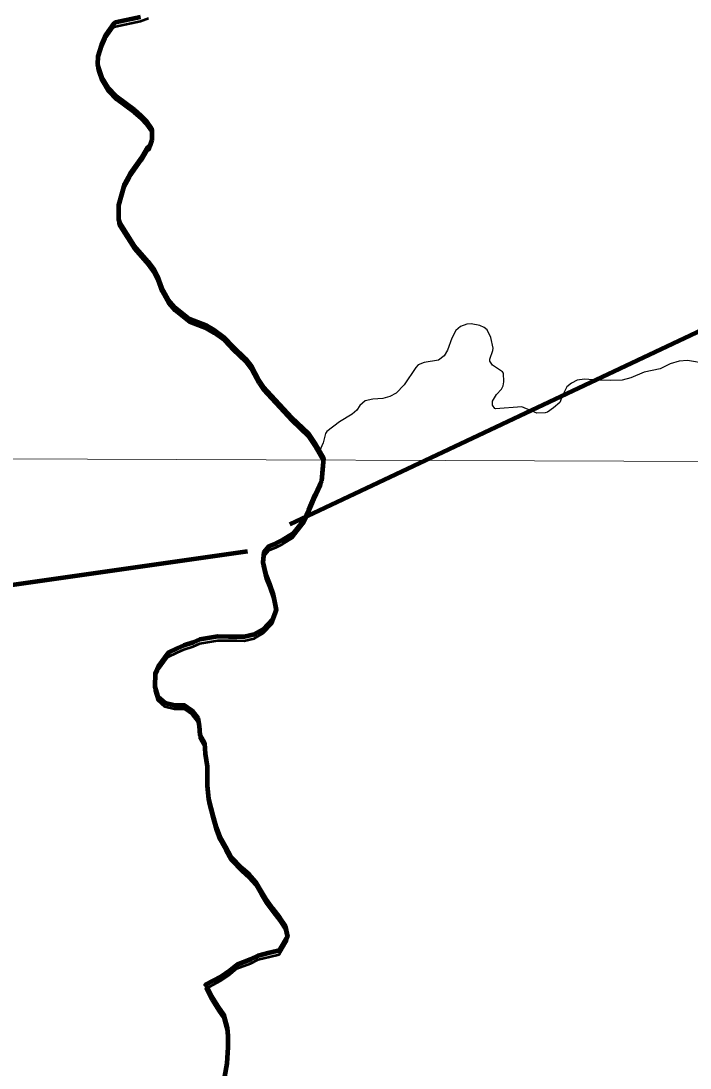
# Model space of a CAD drawing. Extents: x -1643653 to 4543381, y 1624270 to 13878484.
# Drawn here: x 736109 to 740621, y 8945147 to 8952202 of the extents above; entities that cross this region are included whole.
import ezdxf

# ---------------------------------------------------------------- set-up
doc = ezdxf.new("R2010")
doc.units = 0
doc.header["$LTSCALE"] = 200
for name, color, linetype, lineweight in [('1', 7, 'Continuous', 13), ('24', 7, 'Continuous', 25), ('28', 7, 'Continuous', 53), ('53', 7, 'Continuous', 106), ('60', 7, 'Continuous', 13), ('9', 7, 'Continuous', 90)]:
    doc.layers.add(name, color=color, linetype=linetype, lineweight=lineweight)

msp = doc.modelspace()

# ---------------------------------------------------------------- linework, layer by layer
at = {"layer": '1'}
msp.add_line((565315.3, 8949866.8), (791497.7, 8949052.2), dxfattribs=at)
at = {"layer": '24', "lineweight": 53}
for points in [[(736915.8, 8952227.5), (736746.2, 8952191.8), (736734.2, 8952186), (736680.5, 8952109.1), (736652.4, 8952042.2), (736628, 8951962.5), (736626.1, 8951909.8), (736629.1, 8951890.4), (736652.2, 8951824.1), (736693.8, 8951753.5), (736751.8, 8951695.4), (736872.7, 8951604.6), (736918.3, 8951565.6), (736953.6, 8951528.3), (736987.1, 8951480.3), (736992.2, 8951466.2), (736991.6, 8951401.6)], [(736991.6, 8951401.6), (736977.6, 8951361.6), (736962.6, 8951350.4), (736923.5, 8951285.3), (736844.9, 8951173.2), (736806.8, 8951104.1), (736767.2, 8950959.9), (736766.7, 8950864.6), (736773.5, 8950843), (736873.1, 8950687.5), (736964, 8950582.3), (737005.9, 8950527.2), (737027.5, 8950484.6), (737056.7, 8950403.1), (737100.5, 8950322.1), (737144.6, 8950272.8), (737242.5, 8950194.6), (737359.4, 8950150.4), (737410.4, 8950121.1), (737478.1, 8950069.7), (737536.8, 8950007.6), (737622.1, 8949926.5), (737662.5, 8949873.3), (737710.3, 8949784.5), (737742.4, 8949737.3), (737932.5, 8949531.3), (738045.7, 8949425), (738090.7, 8949356.8), (738148, 8949255.8), (738136, 8949103.5)], [(738136, 8949103.5), (738089.6, 8949007), (738048.2, 8948905.4), (738017.2, 8948839.4), (737945.4, 8948748.2), (737869, 8948701.7), (737833, 8948682.7), (737782, 8948662.6), (737747, 8948620.9), (737740.6, 8948556), (737760.3, 8948469.2), (737785.4, 8948408), (737810.3, 8948336.6), (737829.9, 8948234.6), (737804, 8948168.5), (737742.6, 8948102.7), (737681.3, 8948067.4), (737615.1, 8948052.6), (737564.2, 8948052.9), (737508.3, 8948053.2), (737437.1, 8948053.7), (737314.9, 8948034), (737269, 8948014), (737207.8, 8947994), (737161.9, 8947973.9), (737100.6, 8947943.7), (737033.9, 8947852.4), (737013.2, 8947806.7), (737012.6, 8947715.1), (737032.5, 8947648.7), (737078, 8947607.7), (737144, 8947592), (737210.1, 8947591.6), (737260.7, 8947555.7), (737301, 8947504.5), (737310.8, 8947453.5), (737315.5, 8947392.4), (737345.6, 8947336.2), (737350.2, 8947264.9), (737364.9, 8947178.2), (737364.5, 8947122.2), (737364, 8947050.9), (737373.5, 8946959.2), (737403.3, 8946847), (737423.1, 8946775.6), (737448.1, 8946709.2), (737488.3, 8946637.7), (737523.4, 8946571.2), (737599.2, 8946494.4), (737644.7, 8946453.4), (737690.1, 8946402.2), (737725.3, 8946340.8), (737760.5, 8946284.6), (737805.8, 8946223.2), (737851.2, 8946161.8), (737891.5, 8946105.6), (737906, 8946034), (737906, 8946034)], [(737906, 8946034), (737850.6, 8945938.3), (737784.3, 8945923.5), (737707.9, 8945903.6), (737656.9, 8945878.4), (737565.1, 8945843.3), (737508.8, 8945797.8), (737457.7, 8945762.5), (737354.3, 8945707.2), (737354.3, 8945707.2), (737354.5, 8945706.8)], [(737354.5, 8945706.8), (737394.5, 8945630.5), (737439.8, 8945559), (737475, 8945507.8), (737499.8, 8945416), (737504.6, 8945365.1), (737504, 8945288.7), (737498.2, 8945176.7), (737482.3, 8945090.2), (737466.6, 8945029.2), (737445.8, 8944963.1), (737430.2, 8944902.1), (737414.4, 8944830.9), (737408.9, 8944774.9), (737372.8, 8944698.8), (737342, 8944653.1), (737311, 8944587.1), (737305.5, 8944531.1), (737295.3, 8944521), (737294.5, 8944512.4)]]:
    msp.add_lwpolyline(points, dxfattribs=at)
at = {"layer": '24'}
for points in [[(740735.3, 8949891.9), (740602.9, 8949913.7), (740548.3, 8949910.1), (740486.8, 8949891.4), (740420.3, 8949858.4), (740310.4, 8949835.8), (740220.6, 8949798.5), (740162.9, 8949782.6), (740084.8, 8949779.1), (739999.7, 8949781.3), (739910, 8949788.8), (739859.3, 8949781.2), (739821.4, 8949761.7), (739790.7, 8949737.8), (739761.1, 8949678), (739743.2, 8949632.1), (739700.3, 8949594.3), (739658.9, 8949566.6), (739643.6, 8949560.7), (739587.5, 8949559.2), (739486.2, 8949601.8), (739309.6, 8949588.5), (739303.3, 8949591.9), (739288.7, 8949612.8), (739288.5, 8949639.8), (739315.2, 8949685), (739348.8, 8949722.2), (739360.7, 8949743.3), (739366.1, 8949769.7), (739363.8, 8949828.5), (739356.3, 8949838.8), (739288.5, 8949881.8), (739271.4, 8949910.5), (739271.3, 8949924.3), (739290.9, 8949980.8), (739292.3, 8949997.4), (739277.5, 8950068.8), (739251.5, 8950120.9), (739232.9, 8950137.4), (739203.2, 8950149.1), (739145.7, 8950160.4), (739116.4, 8950158.3), (739073.6, 8950144.2), (739042.1, 8950115.9), (739014.9, 8950065.3), (738985.1, 8949983.4), (738962.1, 8949945.3), (738924.2, 8949917.2), (738826.7, 8949901.6), (738788.2, 8949885.5), (738771.3, 8949866.9), (738692.4, 8949750.2), (738639.2, 8949694.6), (738595.7, 8949672.3)], [(738595.7, 8949672.3), (738595.7, 8949672.3), (738548.7, 8949658), (738482.6, 8949654.4), (738430.5, 8949643.6), (738394, 8949611.5), (738374.2, 8949580.1), (738342.5, 8949551.8), (738256.8, 8949502.2), (738171.1, 8949436.8), (738163.5, 8949423.3), (738147.7, 8949359.1), (738121.4, 8949302.9)]]:
    msp.add_lwpolyline(points, dxfattribs=at)
at = {"layer": '28'}
for points in [[(736915.8, 8952227.5), (736746.2, 8952191.8), (736734.2, 8952186), (736680.5, 8952109.1), (736652.4, 8952042.2), (736628, 8951962.5), (736626.1, 8951909.8), (736629.1, 8951890.4), (736652.2, 8951824.1), (736693.8, 8951753.5), (736751.8, 8951695.4), (736872.7, 8951604.6), (736918.3, 8951565.6), (736953.6, 8951528.3), (736987.1, 8951480.3), (736992.2, 8951466.2), (736991.6, 8951401.6)], [(736991.6, 8951375.4), (736992.2, 8951440), (736987.1, 8951454.2), (736953.6, 8951502.1), (736918.3, 8951539.5), (736872.7, 8951578.5), (736751.8, 8951669.3), (736693.8, 8951727.3), (736652.2, 8951797.9), (736629.1, 8951864.2), (736626.1, 8951883.7), (736628, 8951936.4), (736652.4, 8952016), (736680.5, 8952083), (736734.2, 8952159.8), (736746.2, 8952165.6), (736915.8, 8952201.3), (736968.5, 8952220.3)], [(736991.6, 8951401.6), (736977.6, 8951361.6), (736962.6, 8951350.4), (736923.5, 8951285.3), (736844.9, 8951173.2), (736806.8, 8951104.1), (736767.2, 8950959.9), (736766.7, 8950864.6), (736773.5, 8950843), (736873.1, 8950687.5), (736964, 8950582.3), (737005.9, 8950527.2), (737027.5, 8950484.6), (737056.7, 8950403.1), (737100.5, 8950322.1), (737144.6, 8950272.8), (737242.5, 8950194.6), (737359.4, 8950150.4), (737410.4, 8950121.1), (737478.1, 8950069.7), (737536.8, 8950007.6), (737622.1, 8949926.5), (737662.5, 8949873.3), (737710.3, 8949784.5), (737742.4, 8949737.3), (737932.5, 8949531.3), (738045.7, 8949425), (738090.7, 8949356.8), (738148, 8949255.8), (738136, 8949103.5)], [(738136, 8949077.3), (738148, 8949229.7), (738090.7, 8949330.7), (738045.7, 8949398.9), (737932.5, 8949505.2), (737742.4, 8949711.1), (737710.3, 8949758.3), (737662.5, 8949847.1), (737622.1, 8949900.3), (737536.8, 8949981.5), (737478.1, 8950043.5), (737410.4, 8950095), (737359.4, 8950124.3), (737242.5, 8950168.4), (737144.6, 8950246.7), (737100.5, 8950296), (737056.7, 8950376.9), (737027.5, 8950458.4), (737005.9, 8950501.1), (736964, 8950556.1), (736873.1, 8950661.3), (736773.5, 8950816.8), (736766.7, 8950838.4), (736767.2, 8950933.8), (736806.8, 8951077.9), (736844.9, 8951147), (736923.5, 8951259.2), (736962.6, 8951324.3), (736977.6, 8951335.4), (736991.6, 8951375.4)], [(738136, 8949103.5), (738089.6, 8949007), (738048.2, 8948905.4), (738017.2, 8948839.4), (737945.4, 8948748.2), (737869, 8948701.7), (737833, 8948682.7), (737782, 8948662.6), (737747, 8948620.9), (737740.6, 8948556), (737760.3, 8948469.2), (737785.4, 8948408), (737810.3, 8948336.6), (737829.9, 8948234.6), (737804, 8948168.5), (737742.6, 8948102.7), (737681.3, 8948067.4), (737615.1, 8948052.6), (737564.2, 8948052.9), (737508.3, 8948053.2), (737437.1, 8948053.7), (737314.9, 8948034), (737269, 8948014), (737207.8, 8947994), (737161.9, 8947973.9), (737100.6, 8947943.7), (737033.9, 8947852.4), (737013.2, 8947806.7), (737012.6, 8947715.1), (737032.5, 8947648.7), (737078, 8947607.7), (737144, 8947592), (737210.1, 8947591.6), (737260.7, 8947555.7), (737301, 8947504.5), (737310.8, 8947453.5), (737315.5, 8947392.4), (737345.6, 8947336.2), (737350.2, 8947264.9), (737364.9, 8947178.2), (737364.5, 8947122.2), (737364, 8947050.9), (737373.5, 8946959.2), (737403.3, 8946847), (737423.1, 8946775.6), (737448.1, 8946709.2), (737488.3, 8946637.7), (737523.4, 8946571.2), (737599.2, 8946494.4), (737644.7, 8946453.4), (737690.1, 8946402.2), (737725.3, 8946340.8), (737760.5, 8946284.6), (737805.8, 8946223.2), (737851.2, 8946161.8), (737891.5, 8946105.6), (737906, 8946034), (737906, 8946034)], [(737906, 8946007.8), (737906, 8946007.8), (737891.5, 8946079.4), (737851.2, 8946135.7), (737805.8, 8946197.1), (737760.5, 8946258.4), (737725.3, 8946314.7), (737690.1, 8946376), (737644.7, 8946427.2), (737599.2, 8946468.2), (737523.4, 8946545.1), (737488.3, 8946611.5), (737448.1, 8946683), (737423.1, 8946749.4), (737403.3, 8946820.8), (737373.5, 8946933), (737364, 8947024.7), (737364.5, 8947096), (737364.9, 8947152), (737350.2, 8947238.7), (737345.6, 8947310), (737315.5, 8947366.2), (737310.8, 8947427.4), (737301, 8947478.3), (737260.7, 8947529.5), (737210.1, 8947565.5), (737144, 8947565.9), (737078, 8947581.6), (737032.5, 8947622.6), (737012.6, 8947688.9), (737013.2, 8947780.6), (737033.9, 8947826.3), (737100.6, 8947917.5), (737161.9, 8947947.7), (737207.8, 8947967.8), (737269, 8947987.8), (737314.9, 8948007.9), (737437.1, 8948027.5), (737508.3, 8948027.1), (737564.2, 8948026.7), (737615.1, 8948026.4), (737681.3, 8948041.3), (737742.6, 8948076.6), (737804, 8948142.4), (737829.9, 8948208.4), (737810.3, 8948310.4), (737785.4, 8948381.8), (737760.3, 8948443.1), (737740.6, 8948529.8), (737747, 8948594.8), (737782, 8948636.5), (737833, 8948656.5), (737869, 8948675.5), (737945.4, 8948722), (738017.2, 8948813.3), (738048.2, 8948879.3), (738089.6, 8948980.9), (738136, 8949077.3)], [(737906, 8946034), (737850.6, 8945938.3), (737784.3, 8945923.5), (737707.9, 8945903.6), (737656.9, 8945878.4), (737565.1, 8945843.3), (737508.8, 8945797.8), (737457.7, 8945762.5), (737354.3, 8945707.2), (737354.3, 8945707.2), (737354.5, 8945706.8)], [(737354.3, 8945681), (737354.3, 8945681), (737457.7, 8945736.4), (737508.8, 8945771.7), (737565.1, 8945817.2), (737656.9, 8945852.3), (737707.9, 8945877.4), (737784.3, 8945897.3), (737850.6, 8945912.2), (737906, 8946007.8)], [(737354.5, 8945706.8), (737394.5, 8945630.5), (737439.8, 8945559), (737475, 8945507.8), (737499.8, 8945416), (737504.6, 8945365.1), (737504, 8945288.7), (737498.2, 8945176.7), (737482.3, 8945090.2), (737466.6, 8945029.2), (737445.8, 8944963.1), (737430.2, 8944902.1), (737414.4, 8944830.9), (737408.9, 8944774.9), (737372.8, 8944698.8), (737342, 8944653.1), (737311, 8944587.1), (737305.5, 8944531.1), (737295.3, 8944521), (737294.5, 8944512.4)], [(737295.3, 8944494.8), (737305.5, 8944505), (737311, 8944560.9), (737342, 8944626.9), (737372.8, 8944672.6), (737408.9, 8944748.8), (737414.4, 8944804.7), (737430.2, 8944875.9), (737445.8, 8944936.9), (737466.6, 8945003), (737482.3, 8945064), (737498.2, 8945150.5), (737504, 8945262.5), (737504.6, 8945338.9), (737499.8, 8945389.8), (737475, 8945481.7), (737439.8, 8945532.8), (737394.5, 8945604.4), (737354.5, 8945680.7), (737354.3, 8945681)]]:
    msp.add_lwpolyline(points, dxfattribs=at)
at = {"layer": '53'}
for points in [[(736915.8, 8952227.5), (736746.2, 8952191.8), (736734.2, 8952186), (736680.5, 8952109.1), (736652.4, 8952042.2), (736628, 8951962.5), (736626.1, 8951909.8), (736629.1, 8951890.4), (736652.2, 8951824.1), (736693.8, 8951753.5), (736751.8, 8951695.4), (736872.7, 8951604.6), (736918.3, 8951565.6), (736953.6, 8951528.3), (736987.1, 8951480.3), (736992.2, 8951466.2), (736991.6, 8951401.6)], [(736915.8, 8952227.5), (736746.2, 8952191.8), (736734.2, 8952186), (736680.5, 8952109.1), (736652.4, 8952042.2), (736628, 8951962.5), (736626.1, 8951909.8), (736629.1, 8951890.4), (736652.2, 8951824.1), (736693.8, 8951753.5), (736751.8, 8951695.4), (736872.7, 8951604.6), (736918.3, 8951565.6), (736953.6, 8951528.3), (736987.1, 8951480.3), (736992.2, 8951466.2), (736991.6, 8951401.6)], [(736915.8, 8952227.5), (736746.2, 8952191.8), (736734.2, 8952186), (736680.5, 8952109.1), (736652.4, 8952042.2), (736628, 8951962.5), (736626.1, 8951909.8), (736629.1, 8951890.4), (736652.2, 8951824.1), (736693.8, 8951753.5), (736751.8, 8951695.4), (736872.7, 8951604.6), (736918.3, 8951565.6), (736953.6, 8951528.3), (736987.1, 8951480.3), (736992.2, 8951466.2), (736991.6, 8951401.6)], [(736991.6, 8951401.6), (736977.6, 8951361.6), (736962.6, 8951350.4), (736923.5, 8951285.3), (736844.9, 8951173.2), (736806.8, 8951104.1), (736767.2, 8950959.9), (736766.7, 8950864.6), (736773.5, 8950843), (736873.1, 8950687.5), (736964, 8950582.3), (737005.9, 8950527.2), (737027.5, 8950484.6), (737056.7, 8950403.1), (737100.5, 8950322.1), (737144.6, 8950272.8), (737242.5, 8950194.6), (737359.4, 8950150.4), (737410.4, 8950121.1), (737478.1, 8950069.7), (737536.8, 8950007.6), (737622.1, 8949926.5), (737662.5, 8949873.3), (737710.3, 8949784.5), (737742.4, 8949737.3), (737932.5, 8949531.3), (738045.7, 8949425), (738090.7, 8949356.8), (738148, 8949255.8), (738136, 8949103.5)], [(736991.6, 8951401.6), (736977.6, 8951361.6), (736962.6, 8951350.4), (736923.5, 8951285.3), (736844.9, 8951173.2), (736806.8, 8951104.1), (736767.2, 8950959.9), (736766.7, 8950864.6), (736773.5, 8950843), (736873.1, 8950687.5), (736964, 8950582.3), (737005.9, 8950527.2), (737027.5, 8950484.6), (737056.7, 8950403.1), (737100.5, 8950322.1), (737144.6, 8950272.8), (737242.5, 8950194.6), (737359.4, 8950150.4), (737410.4, 8950121.1), (737478.1, 8950069.7), (737536.8, 8950007.6), (737622.1, 8949926.5), (737662.5, 8949873.3), (737710.3, 8949784.5), (737742.4, 8949737.3), (737932.5, 8949531.3), (738045.7, 8949425), (738090.7, 8949356.8), (738148, 8949255.8), (738136, 8949103.5)], [(736991.6, 8951401.6), (736977.6, 8951361.6), (736962.6, 8951350.4), (736923.5, 8951285.3), (736844.9, 8951173.2), (736806.8, 8951104.1), (736767.2, 8950959.9), (736766.7, 8950864.6), (736773.5, 8950843), (736873.1, 8950687.5), (736964, 8950582.3), (737005.9, 8950527.2), (737027.5, 8950484.6), (737056.7, 8950403.1), (737100.5, 8950322.1), (737144.6, 8950272.8), (737242.5, 8950194.6), (737359.4, 8950150.4), (737410.4, 8950121.1), (737478.1, 8950069.7), (737536.8, 8950007.6), (737622.1, 8949926.5), (737662.5, 8949873.3), (737710.3, 8949784.5), (737742.4, 8949737.3), (737932.5, 8949531.3), (738045.7, 8949425), (738090.7, 8949356.8), (738148, 8949255.8), (738136, 8949103.5)], [(738136, 8949103.5), (738089.6, 8949007), (738048.2, 8948905.4), (738017.2, 8948839.4), (737945.4, 8948748.2), (737869, 8948701.7), (737833, 8948682.7), (737782, 8948662.6), (737747, 8948620.9), (737740.6, 8948556), (737760.3, 8948469.2), (737785.4, 8948408), (737810.3, 8948336.6), (737829.9, 8948234.6), (737804, 8948168.5), (737742.6, 8948102.7), (737681.3, 8948067.4), (737615.1, 8948052.6), (737564.2, 8948052.9), (737508.3, 8948053.2), (737437.1, 8948053.7), (737314.9, 8948034), (737269, 8948014), (737207.8, 8947994), (737161.9, 8947973.9), (737100.6, 8947943.7), (737033.9, 8947852.4), (737013.2, 8947806.7), (737012.6, 8947715.1), (737032.5, 8947648.7), (737078, 8947607.7), (737144, 8947592), (737210.1, 8947591.6), (737260.7, 8947555.7), (737301, 8947504.5), (737310.8, 8947453.5), (737315.5, 8947392.4), (737345.6, 8947336.2), (737350.2, 8947264.9), (737364.9, 8947178.2), (737364.5, 8947122.2), (737364, 8947050.9), (737373.5, 8946959.2), (737403.3, 8946847), (737423.1, 8946775.6), (737448.1, 8946709.2), (737488.3, 8946637.7), (737523.4, 8946571.2), (737599.2, 8946494.4), (737644.7, 8946453.4), (737690.1, 8946402.2), (737725.3, 8946340.8), (737760.5, 8946284.6), (737805.8, 8946223.2), (737851.2, 8946161.8), (737891.5, 8946105.6), (737906, 8946034), (737906, 8946034)], [(738136, 8949103.5), (738089.6, 8949007), (738048.2, 8948905.4), (738017.2, 8948839.4), (737945.4, 8948748.2), (737869, 8948701.7), (737833, 8948682.7), (737782, 8948662.6), (737747, 8948620.9), (737740.6, 8948556), (737760.3, 8948469.2), (737785.4, 8948408), (737810.3, 8948336.6), (737829.9, 8948234.6), (737804, 8948168.5), (737742.6, 8948102.7), (737681.3, 8948067.4), (737615.1, 8948052.6), (737564.2, 8948052.9), (737508.3, 8948053.2), (737437.1, 8948053.7), (737314.9, 8948034), (737269, 8948014), (737207.8, 8947994), (737161.9, 8947973.9), (737100.6, 8947943.7), (737033.9, 8947852.4), (737013.2, 8947806.7), (737012.6, 8947715.1), (737032.5, 8947648.7), (737078, 8947607.7), (737144, 8947592), (737210.1, 8947591.6), (737260.7, 8947555.7), (737301, 8947504.5), (737310.8, 8947453.5), (737315.5, 8947392.4), (737345.6, 8947336.2), (737350.2, 8947264.9), (737364.9, 8947178.2), (737364.5, 8947122.2), (737364, 8947050.9), (737373.5, 8946959.2), (737403.3, 8946847), (737423.1, 8946775.6), (737448.1, 8946709.2), (737488.3, 8946637.7), (737523.4, 8946571.2), (737599.2, 8946494.4), (737644.7, 8946453.4), (737690.1, 8946402.2), (737725.3, 8946340.8), (737760.5, 8946284.6), (737805.8, 8946223.2), (737851.2, 8946161.8), (737891.5, 8946105.6), (737906, 8946034), (737906, 8946034)], [(738136, 8949103.5), (738089.6, 8949007), (738048.2, 8948905.4), (738017.2, 8948839.4), (737945.4, 8948748.2), (737869, 8948701.7), (737833, 8948682.7), (737782, 8948662.6), (737747, 8948620.9), (737740.6, 8948556), (737760.3, 8948469.2), (737785.4, 8948408), (737810.3, 8948336.6), (737829.9, 8948234.6), (737804, 8948168.5), (737742.6, 8948102.7), (737681.3, 8948067.4), (737615.1, 8948052.6), (737564.2, 8948052.9), (737508.3, 8948053.2), (737437.1, 8948053.7), (737314.9, 8948034), (737269, 8948014), (737207.8, 8947994), (737161.9, 8947973.9), (737100.6, 8947943.7), (737033.9, 8947852.4), (737013.2, 8947806.7), (737012.6, 8947715.1), (737032.5, 8947648.7), (737078, 8947607.7), (737144, 8947592), (737210.1, 8947591.6), (737260.7, 8947555.7), (737301, 8947504.5), (737310.8, 8947453.5), (737315.5, 8947392.4), (737345.6, 8947336.2), (737350.2, 8947264.9), (737364.9, 8947178.2), (737364.5, 8947122.2), (737364, 8947050.9), (737373.5, 8946959.2), (737403.3, 8946847), (737423.1, 8946775.6), (737448.1, 8946709.2), (737488.3, 8946637.7), (737523.4, 8946571.2), (737599.2, 8946494.4), (737644.7, 8946453.4), (737690.1, 8946402.2), (737725.3, 8946340.8), (737760.5, 8946284.6), (737805.8, 8946223.2), (737851.2, 8946161.8), (737891.5, 8946105.6), (737906, 8946034), (737906, 8946034)], [(737906, 8946034), (737850.6, 8945938.3), (737784.3, 8945923.5), (737707.9, 8945903.6), (737656.9, 8945878.4), (737565.1, 8945843.3), (737508.8, 8945797.8), (737457.7, 8945762.5), (737354.3, 8945707.2), (737354.3, 8945707.2), (737354.5, 8945706.8)], [(737906, 8946034), (737850.6, 8945938.3), (737784.3, 8945923.5), (737707.9, 8945903.6), (737656.9, 8945878.4), (737565.1, 8945843.3), (737508.8, 8945797.8), (737457.7, 8945762.5), (737354.3, 8945707.2), (737354.3, 8945707.2), (737354.5, 8945706.8)], [(737906, 8946034), (737850.6, 8945938.3), (737784.3, 8945923.5), (737707.9, 8945903.6), (737656.9, 8945878.4), (737565.1, 8945843.3), (737508.8, 8945797.8), (737457.7, 8945762.5), (737354.3, 8945707.2), (737354.3, 8945707.2), (737354.5, 8945706.8)], [(737354.5, 8945706.8), (737394.5, 8945630.5), (737439.8, 8945559), (737475, 8945507.8), (737499.8, 8945416), (737504.6, 8945365.1), (737504, 8945288.7), (737498.2, 8945176.7), (737482.3, 8945090.2), (737466.6, 8945029.2), (737445.8, 8944963.1), (737430.2, 8944902.1), (737414.4, 8944830.9), (737408.9, 8944774.9), (737372.8, 8944698.8), (737342, 8944653.1), (737311, 8944587.1), (737305.5, 8944531.1), (737295.3, 8944521), (737294.5, 8944512.4)], [(737354.5, 8945706.8), (737394.5, 8945630.5), (737439.8, 8945559), (737475, 8945507.8), (737499.8, 8945416), (737504.6, 8945365.1), (737504, 8945288.7), (737498.2, 8945176.7), (737482.3, 8945090.2), (737466.6, 8945029.2), (737445.8, 8944963.1), (737430.2, 8944902.1), (737414.4, 8944830.9), (737408.9, 8944774.9), (737372.8, 8944698.8), (737342, 8944653.1), (737311, 8944587.1), (737305.5, 8944531.1), (737295.3, 8944521), (737294.5, 8944512.4)], [(737354.5, 8945706.8), (737394.5, 8945630.5), (737439.8, 8945559), (737475, 8945507.8), (737499.8, 8945416), (737504.6, 8945365.1), (737504, 8945288.7), (737498.2, 8945176.7), (737482.3, 8945090.2), (737466.6, 8945029.2), (737445.8, 8944963.1), (737430.2, 8944902.1), (737414.4, 8944830.9), (737408.9, 8944774.9), (737372.8, 8944698.8), (737342, 8944653.1), (737311, 8944587.1), (737305.5, 8944531.1), (737295.3, 8944521), (737294.5, 8944512.4)]]:
    msp.add_lwpolyline(points, dxfattribs=at)
at = {"layer": '60', "lineweight": 25}
msp.add_spline([(814781, 9009175.5), (814787.2, 9009173.4), (814796.9, 9009173.4), (814799.4, 9009172.4), (814805.1, 9009174.5), (814805.6, 9009176.5), (814811.7, 9009179.5), (814811.7, 9009179.5), (814801.5, 9009181), (814790.7, 9009181.5), (814784.1, 9009183.1), (814777.4, 9009185.1), (814778.4, 9009175.5)], degree=3, dxfattribs=at)
at = {"layer": '9'}
for points in [[(717295.3, 8959630.3), (717636.9, 8956393.6), (717537.2, 8955887), (718376.1, 8955487), (718808.6, 8955185.8), (719472.1, 8954177.6), (719984.6, 8952814.2), (721077.3, 8952390.4), (721486.8, 8951456.6), (721666.8, 8950799.8), (721718.4, 8950547.1), (727920.4, 8947850.3), (733274.5, 8948007.9), (737635.8, 8948628.8)], [(737921.5, 8948812.5), (740981.3, 8950253.8), (750519.5, 8951321.2), (750521.5, 8957798.6)], [(736915.8, 8952227.5), (736746.2, 8952191.8), (736734.2, 8952186), (736680.5, 8952109.1), (736652.4, 8952042.2), (736628, 8951962.5), (736626.1, 8951909.8), (736629.1, 8951890.4), (736652.2, 8951824.1), (736693.8, 8951753.5), (736751.8, 8951695.4), (736872.7, 8951604.6), (736918.3, 8951565.6), (736953.6, 8951528.3), (736987.1, 8951480.3), (736992.2, 8951466.2), (736991.6, 8951401.6)], [(736991.6, 8951401.6), (736977.6, 8951361.6), (736962.6, 8951350.4), (736923.5, 8951285.3), (736844.9, 8951173.2), (736806.8, 8951104.1), (736767.2, 8950959.9), (736766.7, 8950864.6), (736773.5, 8950843), (736873.1, 8950687.5), (736964, 8950582.3), (737005.9, 8950527.2), (737027.5, 8950484.6), (737056.7, 8950403.1), (737100.5, 8950322.1), (737144.6, 8950272.8), (737242.5, 8950194.6), (737359.4, 8950150.4), (737410.4, 8950121.1), (737478.1, 8950069.7), (737536.8, 8950007.6), (737622.1, 8949926.5), (737662.5, 8949873.3), (737710.3, 8949784.5), (737742.4, 8949737.3), (737932.5, 8949531.3), (738045.7, 8949425), (738090.7, 8949356.8), (738148, 8949255.8), (738136, 8949103.5)], [(738136, 8949103.5), (738089.6, 8949007), (738048.2, 8948905.4), (738017.2, 8948839.4), (737945.4, 8948748.2), (737869, 8948701.7), (737833, 8948682.7), (737782, 8948662.6), (737747, 8948620.9), (737740.6, 8948556), (737760.3, 8948469.2), (737785.4, 8948408), (737810.3, 8948336.6), (737829.9, 8948234.6), (737804, 8948168.5), (737742.6, 8948102.7), (737681.3, 8948067.4), (737615.1, 8948052.6), (737564.2, 8948052.9), (737508.3, 8948053.2), (737437.1, 8948053.7), (737314.9, 8948034), (737269, 8948014), (737207.8, 8947994), (737161.9, 8947973.9), (737100.6, 8947943.7), (737033.9, 8947852.4), (737013.2, 8947806.7), (737012.6, 8947715.1), (737032.5, 8947648.7), (737078, 8947607.7), (737144, 8947592), (737210.1, 8947591.6), (737260.7, 8947555.7), (737301, 8947504.5), (737310.8, 8947453.5), (737315.5, 8947392.4), (737345.6, 8947336.2), (737350.2, 8947264.9), (737364.9, 8947178.2), (737364.5, 8947122.2), (737364, 8947050.9), (737373.5, 8946959.2), (737403.3, 8946847), (737423.1, 8946775.6), (737448.1, 8946709.2), (737488.3, 8946637.7), (737523.4, 8946571.2), (737599.2, 8946494.4), (737644.7, 8946453.4), (737690.1, 8946402.2), (737725.3, 8946340.8), (737760.5, 8946284.6), (737805.8, 8946223.2), (737851.2, 8946161.8), (737891.5, 8946105.6), (737906, 8946034), (737906, 8946034)], [(737906, 8946034), (737850.6, 8945938.3), (737784.3, 8945923.5), (737707.9, 8945903.6), (737656.9, 8945878.4), (737565.1, 8945843.3), (737508.8, 8945797.8), (737457.7, 8945762.5), (737354.3, 8945707.2), (737354.3, 8945707.2), (737354.5, 8945706.8)], [(737354.5, 8945706.8), (737394.5, 8945630.5), (737439.8, 8945559), (737475, 8945507.8), (737499.8, 8945416), (737504.6, 8945365.1), (737504, 8945288.7), (737498.2, 8945176.7), (737482.3, 8945090.2), (737466.6, 8945029.2), (737445.8, 8944963.1), (737430.2, 8944902.1), (737414.4, 8944830.9), (737408.9, 8944774.9), (737372.8, 8944698.8), (737342, 8944653.1), (737311, 8944587.1), (737305.5, 8944531.1), (737295.3, 8944521), (737294.5, 8944512.4)]]:
    msp.add_lwpolyline(points, dxfattribs=at)

doc.saveas('drawing.dxf')
